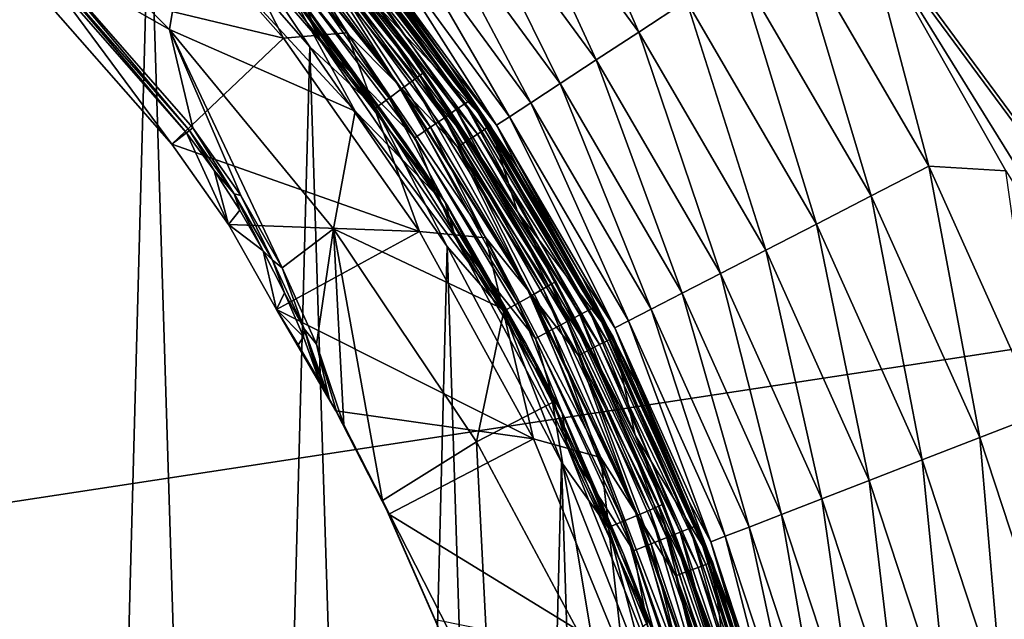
# Model space of a CAD drawing. Header units: metres. Extents: x -106 to 264, y -111 to 81.
# Tile 127 of 549: x 13.12 to 22.39, y 6.89 to 12.53. Entities that reach past the tile are written whole.
import ezdxf

# ---------------------------------------------------------------- set-up
doc = ezdxf.new("R2010")
doc.units = ezdxf.units.M
doc.layers.add('solid_20422013', color=7, linetype='CONTINUOUS')

msp = doc.modelspace()

# ---------------------------------------------------------------- linework, layer by layer
at = {"layer": 'solid_20422013'}
for points in [[(-88.5, -7.5, -19), (-88.5, 19.5, -19), (88.5, 19.5, -19)], [(-36.57795, -7.5, -19), (-88.5, -7.5, -19), (88.5, 19.5, -19)], [(-34.248116, -7.626623, -19), (-36.57795, -7.5, -19), (88.5, 19.5, -19)], [(-31.945723, -8.004942, -19), (-34.248116, -7.626623, -19), (88.5, 19.5, -19)], [(31.945723, -8.004942, -19), (-31.945723, -8.004942, -19), (88.5, 19.5, -19)], [(88.5, -7.5, 19), (88.5, 19.5, 19), (15.644487, 19.5, 19)], [(88.5, -7.5, 19), (15.644487, 19.5, 19), (17.679512, 17.672899, 19)], [(88.5, -7.5, 19), (17.679512, 17.672899, 19), (19.48266, 15.665956, 19)], [(36.57795, -7.5, 19), (19.48266, 15.665956, 19), (21.061747, 13.465932, 19)], [(36.57795, -7.5, 19), (88.5, -7.5, 19), (19.48266, 15.665956, 19)], [(12.651943, 15.538282, 77.599953), (11.764264, -16.21587, 77.613495), (13.567441, -14.74737, 77.584946)], [(12.651943, 15.538282, 77.599953), (13.567441, -14.74737, 77.584946), (14.337729, 13.999803, 77.57151)], [(17.95565, 14.664321, 19.436544), (17.540831, 14.325538, 19.765039), (18.944569, 12.409879, 19.765039)], [(19.392586, 12.703359, 19.436544), (17.95565, 14.664321, 19.436544), (18.944569, 12.409879, 19.765039)], [(17.540831, 14.325538, 19.765039), (17.170967, 14.023472, 20.173351), (18.545105, 12.148207, 20.173351)], [(18.944569, 12.409879, 19.765039), (17.540831, 14.325538, 19.765039), (18.545105, 12.148207, 20.173351)], [(14.528065, 12.432854, 51.675648), (12.803957, 14.152226, 51.741657), (13.354766, 13.102471, 52.383564)], [(14.684806, 13.39229, 50.198536), (12.803957, 14.152226, 51.741657), (14.528065, 12.432854, 51.675648)], [(14.673104, 14.1706, 51.700001), (15.601764, 12.352408, 53.567062), (14.131177, 14.01109, 53.567062)], [(14.673104, 14.1706, 51.700001), (16.19594, 12.403598, 51.700001), (15.601764, 12.352408, 53.567062)], [(15.210015, 13.735832, 51.700001), (16.19594, 12.403598, 51.700001), (14.673104, 14.1706, 51.700001)], [(13.160921, 12.939345, 53.567062), (14.131177, 14.01109, 53.567062), (15.601764, 12.352408, 53.567062)], [(14.337729, 13.999803, 77.57151), (13.567441, -14.74737, 77.584946), (15.176792, -13.085555, 77.55603)], [(14.337729, 13.999803, 77.57151), (15.176792, -13.085555, 77.55603), (15.847187, 12.270314, 77.54303)], [(15.052955, 13.464084, 77.542213), (14.337729, 13.999803, 77.57151), (15.847187, 12.270314, 77.54303)], [(17.170967, 14.023472, 20.173351), (16.855186, 13.765575, 20.651402), (18.204056, 11.924797, 20.651402)], [(18.545105, 12.148207, 20.173351), (17.170967, 14.023472, 20.173351), (18.204056, 11.924797, 20.651402)], [(14.511959, 13.987462, 49.000153), (15.960814, 12.308473, 49.000153), (15.502931, 13.168308, 48.987526)], [(15.808592, 12.655075, 49.099998), (15.960814, 12.308473, 49.000153), (14.511959, 13.987462, 49.000153)], [(15.434966, 13.813192, 77.121567), (15.369377, 13.751978, 77.27005), (16.812174, 11.947669, 77.241043)], [(16.883917, 12.000854, 77.092323), (15.47226, 13.849238, 76.963112), (15.434966, 13.813192, 77.121567)], [(16.883917, 12.000854, 77.092323), (15.434966, 13.813192, 77.121567), (16.812174, 11.947669, 77.241043)], [(15.47226, 13.849238, 76.963112), (16.924715, 12.032174, 76.933731), (16.464499, 12.679466, 76.798775)], [(16.883917, 12.000854, 77.092323), (16.924715, 12.032174, 76.933731), (15.47226, 13.849238, 76.963112)], [(15.210015, 13.735832, 51.700001), (16.666151, 11.928438, 51.700001), (16.19594, 12.403598, 51.700001)], [(15.890402, 13.149747, 51.717224), (16.666151, 11.928438, 51.700001), (15.210015, 13.735832, 51.700001)], [(15.369377, 13.751978, 77.27005), (15.278585, 13.668581, 77.395447), (16.712862, 11.875212, 77.366776)], [(16.812174, 11.947669, 77.241043), (15.369377, 13.751978, 77.27005), (16.712862, 11.875212, 77.366776)], [(16.855186, 13.765575, 20.651402), (16.601282, 13.558212, 21.187397), (17.929831, 11.745163, 21.187397)], [(18.204056, 11.924797, 20.651402), (16.855186, 13.765575, 20.651402), (17.929831, 11.745163, 21.187397)], [(15.278585, 13.668581, 77.395447), (15.169888, 13.569705, 77.487679), (16.593964, 11.789305, 77.459404)], [(16.712862, 11.875212, 77.366776), (15.278585, 13.668581, 77.395447), (16.593964, 11.789305, 77.459404)], [(15.169888, 13.569705, 77.487679), (15.052955, 13.464084, 77.542213), (16.466055, 11.697537, 77.514374)], [(16.593964, 11.789305, 77.459404), (15.169888, 13.569705, 77.487679), (16.466055, 11.697537, 77.514374)], [(15.863476, 13.474558, 48.713097), (17.227339, 11.680426, 48.713097), (15.94101, 13.540417, 48.557827)], [(15.94101, 13.540417, 48.557827), (17.311541, 11.737515, 48.557827), (15.989184, 13.581335, 48.383289)], [(17.227339, 11.680426, 48.713097), (17.311541, 11.737515, 48.557827), (15.94101, 13.540417, 48.557827)], [(15.989184, 13.581335, 48.383289), (17.363855, 11.772986, 48.383289), (16.418461, 13.093286, 48.200001)], [(17.311541, 11.737515, 48.557827), (17.363855, 11.772986, 48.383289), (15.989184, 13.581335, 48.383289)], [(16.601282, 13.558212, 21.187397), (16.415516, 13.406497, 21.768116), (17.729198, 11.613736, 21.768116)], [(17.929831, 11.745163, 21.187397), (16.601282, 13.558212, 21.187397), (17.729198, 11.613736, 21.768116)], [(16.466055, 11.697537, 77.514374), (15.052955, 13.464084, 77.542213), (15.847187, 12.270314, 77.54303)], [(15.760754, 13.387305, 48.840744), (17.115786, 11.604791, 48.840744), (15.863476, 13.474558, 48.713097)], [(17.115786, 11.604791, 48.840744), (17.227339, 11.680426, 48.713097), (15.863476, 13.474558, 48.713097)], [(21.061747, 13.465932, 19), (20.389149, 13.35617, 19.049246), (21.675713, 11.147562, 19.049246)], [(22.398636, 11.103564, 19), (21.061747, 13.465932, 19), (21.675713, 11.147562, 19.049246)], [(34.154991, -7.639208, 19), (21.061747, 13.465932, 19), (22.398636, 11.103564, 19)], [(34.154991, -7.639208, 19), (36.57795, -7.5, 19), (21.061747, 13.465932, 19)], [(16.275053, 11.665079, 49.868969), (14.684806, 13.39229, 50.198536), (14.528065, 12.432854, 51.675648)], [(16.275053, 11.665079, 49.868969), (15.702179, 12.726055, 49.432026), (14.684806, 13.39229, 50.198536)], [(15.638376, 13.283357, 48.933891), (16.982887, 11.514683, 48.933891), (15.760754, 13.387305, 48.840744)], [(16.982887, 11.514683, 48.933891), (17.115786, 11.604791, 48.840744), (15.760754, 13.387305, 48.840744)], [(16.125027, 13.343905, 51.952866), (16.163061, 13.37538, 52.074615), (17.532972, 11.521295, 52.074615)], [(16.163061, 13.37538, 52.074615), (16.175356, 13.385551, 52.204365), (17.546309, 11.530057, 52.204365)], [(17.532972, 11.521295, 52.074615), (16.163061, 13.37538, 52.074615), (17.546309, 11.530057, 52.204365)], [(16.464499, 12.679466, 76.798775), (17.546309, 11.530057, 52.204365), (16.175356, 13.385551, 52.204365)], [(16.415516, 13.406497, 21.768116), (16.302471, 13.314175, 22.379227), (17.607107, 11.533758, 22.379227)], [(17.729198, 11.613736, 21.768116), (16.415516, 13.406497, 21.768116), (17.607107, 11.533758, 22.379227)], [(21.132421, 10.868155, 19.195969), (20.389149, 13.35617, 19.049246), (19.878105, 13.021405, 19.195969)], [(21.132421, 10.868155, 19.195969), (21.675713, 11.147562, 19.049246), (20.389149, 13.35617, 19.049246)], [(15.638376, 13.283357, 48.933891), (15.502931, 13.168308, 48.987526), (16.835796, 11.414953, 48.987526)], [(15.638376, 13.283357, 48.933891), (16.835796, 11.414953, 48.987526), (16.982887, 11.514683, 48.933891)], [(16.063873, 13.293299, 51.848179), (17.425377, 11.450592, 51.848179), (15.983823, 13.227055, 51.767784)], [(16.125027, 13.343905, 51.952866), (17.491714, 11.494184, 51.952866), (16.063873, 13.293299, 51.848179)], [(17.491714, 11.494184, 51.952866), (17.425377, 11.450592, 51.848179), (16.063873, 13.293299, 51.848179)], [(16.125027, 13.343905, 51.952866), (17.532972, 11.521295, 52.074615), (17.491714, 11.494184, 51.952866)], [(16.302471, 13.314175, 22.379227), (16.453302, 13.049476, 23), (17.158302, 12.107546, 23)], [(17.607107, 11.533758, 22.379227), (16.302471, 13.314175, 22.379227), (17.158302, 12.107546, 23)], [(15.960814, 12.308473, 49.000153), (16.835796, 11.414953, 48.987526), (15.502931, 13.168308, 48.987526)], [(15.983823, 13.227055, 51.767784), (17.338541, 11.393531, 51.767784), (15.890402, 13.149747, 51.717224)], [(17.425377, 11.450592, 51.848179), (17.338541, 11.393531, 51.767784), (15.983823, 13.227055, 51.767784)], [(14.714322, 11.482954, 52.470757), (14.748043, 11.50927, 52.38604), (13.354766, 13.102471, 52.383564)], [(14.528065, 12.432854, 51.675648), (13.354766, 13.102471, 52.383564), (14.748043, 11.50927, 52.38604)], [(13.401559, 12.982304, 52.486263), (14.714322, 11.482954, 52.470757), (13.354766, 13.102471, 52.383564)], [(15.426364, 13.103271, 49.338165), (16.752647, 11.358576, 49.338165), (15.832088, 12.625669, 49.239994)], [(15.702179, 12.726055, 49.432026), (16.752647, 11.358576, 49.338165), (15.426364, 13.103271, 49.338165)], [(15.890402, 13.149747, 51.717224), (17.237204, 11.326939, 51.717224), (16.666151, 11.928438, 51.700001)], [(17.338541, 11.393531, 51.767784), (17.237204, 11.326939, 51.717224), (15.890402, 13.149747, 51.717224)], [(17.781208, 11.172673, 48.200001), (16.453302, 13.049476, 23), (16.418461, 13.093286, 48.200001)], [(17.363855, 11.772986, 48.383289), (17.781208, 11.172673, 48.200001), (16.418461, 13.093286, 48.200001)], [(13.293534, 13.050847, 52.5938), (13.160921, 12.939345, 53.567062), (14.55071, 11.355763, 53.567062)], [(14.686275, 11.461065, 52.5938), (13.293534, 13.050847, 52.5938), (14.55071, 11.355763, 53.567062)], [(13.401559, 12.982304, 52.486263), (13.293534, 13.050847, 52.5938), (14.686275, 11.461065, 52.5938)], [(13.401559, 12.982304, 52.486263), (14.686275, 11.461065, 52.5938), (14.714322, 11.482954, 52.470757)], [(17.781208, 11.172673, 48.200001), (17.158302, 12.107546, 23), (16.453302, 13.049476, 23)], [(19.878105, 13.021405, 19.195969), (19.392586, 12.703359, 19.436544), (20.616266, 10.602702, 19.436544)], [(21.132421, 10.868155, 19.195969), (19.878105, 13.021405, 19.195969), (20.616266, 10.602702, 19.436544)], [(14.55071, 11.355763, 53.567062), (13.160921, 12.939345, 53.567062), (15.601764, 12.352408, 53.567062)], [(15.702179, 12.726055, 49.432026), (17.021828, 10.897516, 49.432762), (16.752647, 11.358576, 49.338165)], [(16.275053, 11.665079, 49.868969), (17.021828, 10.897516, 49.432762), (15.702179, 12.726055, 49.432026)], [(19.392586, 12.703359, 19.436544), (18.944569, 12.409879, 19.765039), (20.139978, 10.357753, 19.765039)], [(20.616266, 10.602702, 19.436544), (19.392586, 12.703359, 19.436544), (20.139978, 10.357753, 19.765039)], [(15.808592, 12.655075, 49.099998), (17.123598, 10.809481, 49.099998), (15.960814, 12.308473, 49.000153)], [(15.832088, 12.625669, 49.239994), (17.123598, 10.809481, 49.099998), (15.808592, 12.655075, 49.099998)], [(15.832088, 12.625669, 49.239994), (17.146166, 10.773649, 49.239994), (17.123598, 10.809481, 49.099998)], [(16.752647, 11.358576, 49.338165), (17.146166, 10.773649, 49.239994), (15.832088, 12.625669, 49.239994)], [(16.464499, 12.679466, 76.798775), (17.803524, 10.718798, 76.772499), (17.546309, 11.530057, 52.204365)], [(16.924715, 12.032174, 76.933731), (17.803524, 10.718798, 76.772499), (16.464499, 12.679466, 76.798775)], [(14.528065, 12.432854, 51.675648), (14.748043, 11.50927, 52.38604), (15.197951, 10.872278, 52.420414)], [(14.528065, 12.432854, 51.675648), (15.197951, 10.872278, 52.420414), (15.587331, 10.193286, 52.521374)], [(16.072449, 10.559676, 51.477577), (14.528065, 12.432854, 51.675648), (15.587331, 10.193286, 52.521374)], [(16.275053, 11.665079, 49.868969), (14.528065, 12.432854, 51.675648), (16.072449, 10.559676, 51.477577)], [(14.55071, 11.355763, 53.567062), (15.601764, 12.352408, 53.567062), (16.88118, 10.5345, 53.567062)], [(16.19594, 12.403598, 51.700001), (16.88118, 10.5345, 53.567062), (15.601764, 12.352408, 53.567062)], [(16.19594, 12.403598, 51.700001), (17.504511, 10.47368, 51.700001), (16.88118, 10.5345, 53.567062)], [(16.666151, 11.928438, 51.700001), (17.504511, 10.47368, 51.700001), (16.19594, 12.403598, 51.700001)], [(18.944569, 12.409879, 19.765039), (18.545105, 12.148207, 20.173351), (19.715309, 10.139351, 20.173351)], [(20.139978, 10.357753, 19.765039), (18.944569, 12.409879, 19.765039), (19.715309, 10.139351, 20.173351)], [(15.847187, 12.270314, 77.54303), (15.176792, -13.085555, 77.55603), (16.590656, -11.245829, 77.527954)], [(15.847187, 12.270314, 77.54303), (16.590656, -11.245829, 77.527954), (17.139881, 10.391211, 77.516373)], [(16.466055, 11.697537, 77.514374), (15.847187, 12.270314, 77.54303), (17.139881, 10.391211, 77.516373)], [(15.960814, 12.308473, 49.000153), (17.219912, 10.474765, 49.000153), (16.835796, 11.414953, 48.987526)], [(17.123598, 10.809481, 49.099998), (17.219912, 10.474765, 49.000153), (15.960814, 12.308473, 49.000153)], [(18.545105, 12.148207, 20.173351), (18.204056, 11.924797, 20.651402), (19.352739, 9.952885, 20.651402)], [(19.715309, 10.139351, 20.173351), (18.545105, 12.148207, 20.173351), (19.352739, 9.952885, 20.651402)], [(17.607107, 11.533758, 22.379227), (17.158302, 12.107546, 23), (17.809443, 11.127611, 23)], [(17.781208, 11.172673, 48.200001), (17.809443, 11.127611, 23), (17.158302, 12.107546, 23)], [(16.883917, 12.000854, 77.092323), (16.812174, 11.947669, 77.241043), (18.044022, 9.99329, 77.214226)], [(18.121023, 10.037779, 77.065277), (16.924715, 12.032174, 76.933731), (16.883917, 12.000854, 77.092323)], [(18.121023, 10.037779, 77.065277), (16.883917, 12.000854, 77.092323), (18.044022, 9.99329, 77.214226)], [(16.924715, 12.032174, 76.933731), (18.164812, 10.063977, 76.906563), (17.803524, 10.718798, 76.772499)], [(18.121023, 10.037779, 77.065277), (18.164812, 10.063977, 76.906563), (16.924715, 12.032174, 76.933731)], [(16.712862, 11.875212, 77.366776), (16.593964, 11.789305, 77.459404), (17.809828, 9.860826, 77.433258)], [(16.666151, 11.928438, 51.700001), (17.899616, 9.981382, 51.700001), (17.504511, 10.47368, 51.700001)], [(17.237204, 11.326939, 51.717224), (17.899616, 9.981382, 51.700001), (16.666151, 11.928438, 51.700001)], [(16.812174, 11.947669, 77.241043), (16.712862, 11.875212, 77.366776), (17.937435, 9.932683, 77.340263)], [(17.937435, 9.932683, 77.340263), (16.712862, 11.875212, 77.366776), (17.809828, 9.860826, 77.433258)], [(18.044022, 9.99329, 77.214226), (16.812174, 11.947669, 77.241043), (17.937435, 9.932683, 77.340263)], [(18.204056, 11.924797, 20.651402), (17.929831, 11.745163, 21.187397), (19.061211, 9.802955, 21.187397)], [(19.352739, 9.952885, 20.651402), (18.204056, 11.924797, 20.651402), (19.061211, 9.802955, 21.187397)], [(16.593964, 11.789305, 77.459404), (16.466055, 11.697537, 77.514374), (17.67255, 9.784066, 77.488625)], [(17.809828, 9.860826, 77.433258), (16.593964, 11.789305, 77.459404), (17.67255, 9.784066, 77.488625)], [(17.311541, 11.737515, 48.557827), (18.479109, 9.797003, 48.557827), (17.363855, 11.772986, 48.383289)], [(17.363855, 11.772986, 48.383289), (18.534952, 9.82661, 48.383289), (17.781208, 11.172673, 48.200001)], [(18.479109, 9.797003, 48.557827), (18.534952, 9.82661, 48.383289), (17.363855, 11.772986, 48.383289)], [(17.67255, 9.784066, 77.488625), (16.466055, 11.697537, 77.514374), (17.139881, 10.391211, 77.516373)], [(17.115786, 11.604791, 48.840744), (18.270151, 9.686221, 48.840744), (17.227339, 11.680426, 48.713097)], [(17.227339, 11.680426, 48.713097), (18.389229, 9.749352, 48.713097), (17.311541, 11.737515, 48.557827)], [(18.270151, 9.686221, 48.840744), (18.389229, 9.749352, 48.713097), (17.227339, 11.680426, 48.713097)], [(18.389229, 9.749352, 48.713097), (18.479109, 9.797003, 48.557827), (17.311541, 11.737515, 48.557827)], [(17.929831, 11.745163, 21.187397), (17.729198, 11.613736, 21.768116), (18.847918, 9.693261, 21.768116)], [(19.061211, 9.802955, 21.187397), (17.929831, 11.745163, 21.187397), (18.847918, 9.693261, 21.768116)], [(16.275053, 11.665079, 49.868969), (16.072449, 10.559676, 51.477577), (17.6763, 9.801093, 49.431904)], [(16.275053, 11.665079, 49.868969), (17.6763, 9.801093, 49.431904), (17.021828, 10.897516, 49.432762)], [(16.982887, 11.514683, 48.933891), (18.128288, 9.611011, 48.933891), (17.115786, 11.604791, 48.840744)], [(18.128288, 9.611011, 48.933891), (18.270151, 9.686221, 48.840744), (17.115786, 11.604791, 48.840744)], [(17.729198, 11.613736, 21.768116), (17.607107, 11.533758, 22.379227), (18.718122, 9.62651, 22.379227)], [(18.847918, 9.693261, 21.768116), (17.729198, 11.613736, 21.768116), (18.718122, 9.62651, 22.379227)], [(15.135157, 10.889658, 52.502304), (14.748043, 11.50927, 52.38604), (14.714322, 11.482954, 52.470757)], [(15.135157, 10.889658, 52.502304), (15.197951, 10.872278, 52.420414), (14.748043, 11.50927, 52.38604)], [(16.982887, 11.514683, 48.933891), (16.835796, 11.414953, 48.987526), (17.971277, 9.527768, 48.987526)], [(16.982887, 11.514683, 48.933891), (17.971277, 9.527768, 48.987526), (18.128288, 9.611011, 48.933891)], [(17.491714, 11.494184, 51.952866), (18.647207, 9.505682, 51.952866), (17.425377, 11.450592, 51.848179)], [(17.491714, 11.494184, 51.952866), (17.532972, 11.521295, 52.074615), (18.691191, 9.528103, 52.074615)], [(17.491714, 11.494184, 51.952866), (18.691191, 9.528103, 52.074615), (18.647207, 9.505682, 51.952866)], [(17.532972, 11.521295, 52.074615), (17.546309, 11.530057, 52.204365), (18.705408, 9.535349, 52.204365)], [(18.691191, 9.528103, 52.074615), (17.532972, 11.521295, 52.074615), (18.705408, 9.535349, 52.204365)], [(17.803524, 10.718798, 76.772499), (18.705408, 9.535349, 52.204365), (17.546309, 11.530057, 52.204365)], [(17.607107, 11.533758, 22.379227), (17.809443, 11.127611, 23), (18.404682, 10.112748, 23)], [(18.718122, 9.62651, 22.379227), (17.607107, 11.533758, 22.379227), (18.404682, 10.112748, 23)], [(14.686275, 11.461065, 52.5938), (14.55071, 11.355763, 53.567062), (15.083298, 10.598898, 53.567062)], [(14.947466, 11.106223, 52.605728), (14.714322, 11.482954, 52.470757), (14.686275, 11.461065, 52.5938)], [(14.947466, 11.106223, 52.605728), (14.686275, 11.461065, 52.5938), (15.083298, 10.598898, 53.567062)], [(14.947466, 11.106223, 52.605728), (15.135157, 10.889658, 52.502304), (14.714322, 11.482954, 52.470757)], [(17.219912, 10.474765, 49.000153), (17.971277, 9.527768, 48.987526), (16.835796, 11.414953, 48.987526)], [(17.425377, 11.450592, 51.848179), (18.576488, 9.469632, 51.848179), (17.338541, 11.393531, 51.767784)], [(18.647207, 9.505682, 51.952866), (18.576488, 9.469632, 51.848179), (17.425377, 11.450592, 51.848179)], [(15.083298, 10.598898, 53.567062), (14.55071, 11.355763, 53.567062), (16.88118, 10.5345, 53.567062)], [(16.752647, 11.358576, 49.338165), (17.882521, 9.480712, 49.338165), (17.146166, 10.773649, 49.239994)], [(17.6763, 9.801093, 49.431904), (17.882521, 9.480712, 49.338165), (16.752647, 11.358576, 49.338165)], [(17.021828, 10.897516, 49.432762), (17.6763, 9.801093, 49.431904), (16.752647, 11.358576, 49.338165)], [(17.338541, 11.393531, 51.767784), (18.483917, 9.422442, 51.767784), (17.237204, 11.326939, 51.717224)], [(17.237204, 11.326939, 51.717224), (18.375883, 9.367371, 51.717224), (17.899616, 9.981382, 51.700001)], [(18.483917, 9.422442, 51.767784), (18.375883, 9.367371, 51.717224), (17.237204, 11.326939, 51.717224)], [(18.576488, 9.469632, 51.848179), (18.483917, 9.422442, 51.767784), (17.338541, 11.393531, 51.767784)], [(18.920345, 9.111559, 48.200001), (17.809443, 11.127611, 23), (17.781208, 11.172673, 48.200001)], [(18.534952, 9.82661, 48.383289), (18.920345, 9.111559, 48.200001), (17.781208, 11.172673, 48.200001)], [(18.920345, 9.111559, 48.200001), (18.404682, 10.112748, 23), (17.809443, 11.127611, 23)], [(22.154352, 8.595391, 19.195969), (21.675713, 11.147562, 19.049246), (21.132421, 10.868155, 19.195969)], [(22.398636, 11.103564, 19), (21.675713, 11.147562, 19.049246), (22.723915, 8.816368, 19.049246)], [(22.154352, 8.595391, 19.195969), (22.723915, 8.816368, 19.049246), (21.675713, 11.147562, 19.049246)], [(14.947466, 11.106223, 52.605728), (15.083298, 10.598898, 53.567062), (15.189348, 10.736047, 52.641388)], [(14.947466, 11.106223, 52.605728), (15.189348, 10.736047, 52.641388), (15.135157, 10.889658, 52.502304)], [(15.135157, 10.889658, 52.502304), (15.497139, 10.265207, 52.59594), (15.197951, 10.872278, 52.420414)], [(15.410143, 10.352642, 52.70097), (15.497139, 10.265207, 52.59594), (15.135157, 10.889658, 52.502304)], [(15.189348, 10.736047, 52.641388), (15.410143, 10.352642, 52.70097), (15.135157, 10.889658, 52.502304)], [(15.497139, 10.265207, 52.59594), (15.587331, 10.193286, 52.521374), (15.197951, 10.872278, 52.420414)], [(21.132421, 10.868155, 19.195969), (20.616266, 10.602702, 19.436544), (21.613235, 8.385449, 19.436544)], [(22.154352, 8.595391, 19.195969), (21.132421, 10.868155, 19.195969), (21.613235, 8.385449, 19.436544)], [(17.123598, 10.809481, 49.099998), (18.224155, 8.828513, 49.099998), (17.219912, 10.474765, 49.000153)], [(17.146166, 10.773649, 49.239994), (18.224155, 8.828513, 49.099998), (17.123598, 10.809481, 49.099998)], [(17.146166, 10.773649, 49.239994), (18.244619, 8.786146, 49.239994), (18.224155, 8.828513, 49.099998)], [(17.882521, 9.480712, 49.338165), (18.244619, 8.786146, 49.239994), (17.146166, 10.773649, 49.239994)], [(15.189348, 10.736047, 52.641388), (15.083298, 10.598898, 53.567062), (15.410143, 10.352642, 52.70097)], [(17.803524, 10.718798, 76.772499), (18.910212, 8.618043, 76.748543), (18.705408, 9.535349, 52.204365)], [(18.164812, 10.063977, 76.906563), (18.910212, 8.618043, 76.748543), (17.803524, 10.718798, 76.772499)], [(15.083298, 10.598898, 53.567062), (16.88118, 10.5345, 53.567062), (15.533513, 9.800949, 53.567062)], [(15.410143, 10.352642, 52.70097), (15.083298, 10.598898, 53.567062), (15.533513, 9.800949, 53.567062)], [(20.616266, 10.602702, 19.436544), (20.139978, 10.357753, 19.765039), (21.113914, 8.191725, 19.765039)], [(21.613235, 8.385449, 19.436544), (20.616266, 10.602702, 19.436544), (21.113914, 8.191725, 19.765039)], [(16.88118, 10.5345, 53.567062), (17.95293, 8.584227, 53.567062), (15.533513, 9.800949, 53.567062)], [(16.072449, 10.559676, 51.477577), (15.587331, 10.193286, 52.521374), (15.911992, 9.473808, 52.690399)], [(16.072449, 10.559676, 51.477577), (15.911992, 9.473808, 52.690399), (16.167181, 8.716109, 52.927349)], [(17.418005, 8.555868, 51.149887), (17.6763, 9.801093, 49.431904), (16.072449, 10.559676, 51.477577)], [(16.072449, 10.559676, 51.477577), (16.167181, 8.716109, 52.927349), (16.532173, 8.002224, 52.927349)], [(17.418005, 8.555868, 51.149887), (16.072449, 10.559676, 51.477577), (16.532173, 8.002224, 52.927349)], [(17.504511, 10.47368, 51.700001), (17.95293, 8.584227, 53.567062), (16.88118, 10.5345, 53.567062)], [(17.219912, 10.474765, 49.000153), (18.272881, 8.505759, 49.000153), (17.971277, 9.527768, 48.987526)], [(18.224155, 8.828513, 49.099998), (18.272881, 8.505759, 49.000153), (17.219912, 10.474765, 49.000153)], [(17.504511, 10.47368, 51.700001), (18.58629, 8.408753, 51.700001), (17.95293, 8.584227, 53.567062)], [(17.899616, 9.981382, 51.700001), (18.58629, 8.408753, 51.700001), (17.504511, 10.47368, 51.700001)], [(17.139881, 10.391211, 77.516373), (16.590656, -11.245829, 77.527954), (17.766171, -9.285732, 77.502701)], [(17.139881, 10.391211, 77.516373), (17.766171, -9.285732, 77.502701), (18.218075, 8.363925, 77.492538)], [(17.67255, 9.784066, 77.488625), (17.139881, 10.391211, 77.516373), (18.218075, 8.363925, 77.492538)], [(15.410143, 10.352642, 52.70097), (15.533513, 9.800949, 53.567062), (15.609796, 9.955531, 52.784332)], [(15.410143, 10.352642, 52.70097), (15.609796, 9.955531, 52.784332), (15.497139, 10.265207, 52.59594)], [(20.139978, 10.357753, 19.765039), (19.715309, 10.139351, 20.173351), (20.668711, 8.018995, 20.173351)], [(21.113914, 8.191725, 19.765039), (20.139978, 10.357753, 19.765039), (20.668711, 8.018995, 20.173351)], [(15.497139, 10.265207, 52.59594), (15.796513, 9.619698, 52.747532), (15.587331, 10.193286, 52.521374)], [(15.609796, 9.955531, 52.784332), (15.796513, 9.619698, 52.747532), (15.497139, 10.265207, 52.59594)], [(15.796513, 9.619698, 52.747532), (15.911992, 9.473808, 52.690399), (15.587331, 10.193286, 52.521374)], [(18.718122, 9.62651, 22.379227), (18.404682, 10.112748, 23), (18.94215, 9.066143, 23)], [(18.920345, 9.111559, 48.200001), (18.94215, 9.066143, 23), (18.404682, 10.112748, 23)], [(19.715309, 10.139351, 20.173351), (19.352739, 9.952885, 20.651402), (20.288607, 7.871523, 20.651402)], [(20.668711, 8.018995, 20.173351), (19.715309, 10.139351, 20.173351), (20.288607, 7.871523, 20.651402)], [(18.121023, 10.037779, 77.065277), (18.044022, 9.99329, 77.214226), (19.049423, 7.913348, 77.190926)], [(19.130714, 7.948578, 77.041794), (18.164812, 10.063977, 76.906563), (18.121023, 10.037779, 77.065277)], [(19.130714, 7.948578, 77.041794), (18.121023, 10.037779, 77.065277), (19.049423, 7.913348, 77.190926)], [(18.164812, 10.063977, 76.906563), (19.176945, 7.969326, 76.882965), (18.910212, 8.618043, 76.748543)], [(19.130714, 7.948578, 77.041794), (19.176945, 7.969326, 76.882965), (18.164812, 10.063977, 76.906563)], [(15.609796, 9.955531, 52.784332), (15.533513, 9.800949, 53.567062), (15.78786, 9.544141, 52.891598)], [(15.609796, 9.955531, 52.784332), (15.78786, 9.544141, 52.891598), (15.796513, 9.619698, 52.747532)], [(17.937435, 9.932683, 77.340263), (17.809828, 9.860826, 77.433258), (18.802183, 7.808449, 77.410553)], [(17.899616, 9.981382, 51.700001), (18.913292, 7.894751, 51.700001), (18.58629, 8.408753, 51.700001)], [(18.375883, 9.367371, 51.717224), (18.913292, 7.894751, 51.700001), (17.899616, 9.981382, 51.700001)], [(18.044022, 9.99329, 77.214226), (17.937435, 9.932683, 77.340263), (18.936899, 7.865353, 77.31723)], [(18.936899, 7.865353, 77.31723), (17.937435, 9.932683, 77.340263), (18.802183, 7.808449, 77.410553)], [(19.049423, 7.913348, 77.190926), (18.044022, 9.99329, 77.214226), (18.936899, 7.865353, 77.31723)], [(19.352739, 9.952885, 20.651402), (19.061211, 9.802955, 21.187397), (19.982979, 7.752947, 21.187397)], [(20.288607, 7.871523, 20.651402), (19.352739, 9.952885, 20.651402), (19.982979, 7.752947, 21.187397)], [(17.809828, 9.860826, 77.433258), (17.67255, 9.784066, 77.488625), (18.657259, 7.747664, 77.466263)], [(18.802183, 7.808449, 77.410553), (17.809828, 9.860826, 77.433258), (18.657259, 7.747664, 77.466263)], [(18.479109, 9.797003, 48.557827), (19.430025, 7.74163, 48.557827), (18.534952, 9.82661, 48.383289)], [(18.534952, 9.82661, 48.383289), (19.488743, 7.765025, 48.383289), (18.920345, 9.111559, 48.200001)], [(19.430025, 7.74163, 48.557827), (19.488743, 7.765025, 48.383289), (18.534952, 9.82661, 48.383289)], [(15.73953, 9.466548, 53.322601), (15.533513, 9.800949, 53.567062), (16.093281, 8.847351, 53.567062)], [(17.95293, 8.584227, 53.567062), (16.093281, 8.847351, 53.567062), (15.533513, 9.800949, 53.567062)], [(15.78786, 9.544141, 52.891598), (15.533513, 9.800949, 53.567062), (15.73953, 9.466548, 53.322601)], [(17.418005, 8.555868, 51.149887), (18.133766, 8.926542, 49.431686), (17.6763, 9.801093, 49.431904)], [(18.657259, 7.747664, 77.466263), (17.67255, 9.784066, 77.488625), (18.218075, 8.363925, 77.492538)], [(17.6763, 9.801093, 49.431904), (18.133766, 8.926542, 49.431686), (17.882521, 9.480712, 49.338165)], [(18.270151, 9.686221, 48.840744), (19.210316, 7.654089, 48.840744), (18.389229, 9.749352, 48.713097)], [(18.389229, 9.749352, 48.713097), (19.33552, 7.703975, 48.713097), (18.479109, 9.797003, 48.557827)], [(19.210316, 7.654089, 48.840744), (19.33552, 7.703975, 48.713097), (18.389229, 9.749352, 48.713097)], [(19.33552, 7.703975, 48.713097), (19.430025, 7.74163, 48.557827), (18.479109, 9.797003, 48.557827)], [(19.061211, 9.802955, 21.187397), (18.847918, 9.693261, 21.768116), (19.759373, 7.666193, 21.768116)], [(19.982979, 7.752947, 21.187397), (19.061211, 9.802955, 21.187397), (19.759373, 7.666193, 21.768116)], [(18.128288, 9.611011, 48.933891), (19.061153, 7.594657, 48.933891), (18.270151, 9.686221, 48.840744)], [(19.061153, 7.594657, 48.933891), (19.210316, 7.654089, 48.840744), (18.270151, 9.686221, 48.840744)], [(18.847918, 9.693261, 21.768116), (18.718122, 9.62651, 22.379227), (19.623301, 7.6134, 22.379227)], [(19.759373, 7.666193, 21.768116), (18.847918, 9.693261, 21.768116), (19.623301, 7.6134, 22.379227)], [(15.78786, 9.544141, 52.891598), (15.94238, 9.120791, 53.023083), (15.796513, 9.619698, 52.747532)], [(15.796513, 9.619698, 52.747532), (15.94238, 9.120791, 53.023083), (15.985312, 9.045337, 52.976673)], [(15.796513, 9.619698, 52.747532), (15.985312, 9.045337, 52.976673), (16.031322, 8.963539, 52.951084)], [(15.796513, 9.619698, 52.747532), (16.031322, 8.963539, 52.951084), (15.911992, 9.473808, 52.690399)], [(18.128288, 9.611011, 48.933891), (17.971277, 9.527768, 48.987526), (18.896063, 7.528879, 48.987526)], [(18.128288, 9.611011, 48.933891), (18.896063, 7.528879, 48.987526), (19.061153, 7.594657, 48.933891)], [(18.718122, 9.62651, 22.379227), (18.94215, 9.066143, 23), (19.42016, 7.991079, 23)], [(19.623301, 7.6134, 22.379227), (18.718122, 9.62651, 22.379227), (19.42016, 7.991079, 23)], [(15.78786, 9.544141, 52.891598), (15.73953, 9.466548, 53.322601), (15.94238, 9.120791, 53.023083)], [(15.94238, 9.120791, 53.023083), (15.73953, 9.466548, 53.322601), (16.093281, 8.847351, 53.567062)], [(15.911992, 9.473808, 52.690399), (16.031322, 8.963539, 52.951084), (16.09938, 8.840718, 52.932453)], [(15.911992, 9.473808, 52.690399), (16.09938, 8.840718, 52.932453), (16.167181, 8.716109, 52.927349)], [(17.882521, 9.480712, 49.338165), (18.802738, 7.491695, 49.338165), (18.244619, 8.786146, 49.239994)], [(18.133766, 8.926542, 49.431686), (18.802738, 7.491695, 49.338165), (17.882521, 9.480712, 49.338165)], [(18.272881, 8.505759, 49.000153), (18.896063, 7.528879, 48.987526), (17.971277, 9.527768, 48.987526)], [(18.576488, 9.469632, 51.848179), (19.503307, 7.374336, 51.848179), (18.483917, 9.422442, 51.767784)], [(18.647207, 9.505682, 51.952866), (19.577555, 7.40241, 51.952866), (18.576488, 9.469632, 51.848179)], [(19.577555, 7.40241, 51.952866), (19.503307, 7.374336, 51.848179), (18.576488, 9.469632, 51.848179)], [(18.647207, 9.505682, 51.952866), (18.691191, 9.528103, 52.074615), (19.623732, 7.419869, 52.074615)], [(18.647207, 9.505682, 51.952866), (19.623732, 7.419869, 52.074615), (19.577555, 7.40241, 51.952866)], [(18.691191, 9.528103, 52.074615), (18.705408, 9.535349, 52.204365), (19.638659, 7.425512, 52.204365)], [(19.623732, 7.419869, 52.074615), (18.691191, 9.528103, 52.074615), (19.638659, 7.425512, 52.204365)], [(18.910212, 8.618043, 76.748543), (19.638659, 7.425512, 52.204365), (18.705408, 9.535349, 52.204365)], [(18.483917, 9.422442, 51.767784), (19.406116, 7.337588, 51.767784), (18.375883, 9.367371, 51.717224)], [(18.375883, 9.367371, 51.717224), (19.292694, 7.294702, 51.717224), (18.913292, 7.894751, 51.700001)], [(19.406116, 7.337588, 51.767784), (19.292694, 7.294702, 51.717224), (18.375883, 9.367371, 51.717224)], [(19.503307, 7.374336, 51.848179), (19.406116, 7.337588, 51.767784), (18.483917, 9.422442, 51.767784)], [(15.985312, 9.045337, 52.976673), (15.94238, 9.120791, 53.023083), (16.093281, 8.847351, 53.567062)], [(19.82155, 6.93586, 48.200001), (18.94215, 9.066143, 23), (18.920345, 9.111559, 48.200001)], [(19.488743, 7.765025, 48.383289), (19.82155, 6.93586, 48.200001), (18.920345, 9.111559, 48.200001)], [(16.031322, 8.963539, 52.951084), (15.985312, 9.045337, 52.976673), (16.093281, 8.847351, 53.567062)], [(19.82155, 6.93586, 48.200001), (19.42016, 7.991079, 23), (18.94215, 9.066143, 23)], [(16.09938, 8.840718, 52.932453), (16.031322, 8.963539, 52.951084), (16.093281, 8.847351, 53.567062)], [(18.548086, 6.446218, 50.696636), (18.133766, 8.926542, 49.431686), (17.418005, 8.555868, 51.149887)], [(18.133766, 8.926542, 49.431686), (19.016546, 6.845978, 49.432884), (18.802738, 7.491695, 49.338165)], [(18.548086, 6.446218, 50.696636), (19.016546, 6.845978, 49.432884), (18.133766, 8.926542, 49.431686)], [(16.09938, 8.840718, 52.932453), (16.093281, 8.847351, 53.567062), (16.591784, 7.873723, 53.567062)], [(17.95293, 8.584227, 53.567062), (16.591784, 7.873723, 53.567062), (16.093281, 8.847351, 53.567062)], [(16.167181, 8.716109, 52.927349), (16.09938, 8.840718, 52.932453), (16.591784, 7.873723, 53.567062)], [(18.224155, 8.828513, 49.099998), (19.096481, 6.73698, 49.099998), (18.272881, 8.505759, 49.000153)], [(18.244619, 8.786146, 49.239994), (19.096481, 6.73698, 49.099998), (18.224155, 8.828513, 49.099998)], [(22.932657, 6.228106, 19.195969), (22.723915, 8.816368, 19.049246), (22.154352, 8.595391, 19.195969)], [(16.532173, 8.002224, 52.927349), (16.167181, 8.716109, 52.927349), (16.591784, 7.873723, 53.567062)], [(18.244619, 8.786146, 49.239994), (19.113638, 6.688151, 49.239994), (19.096481, 6.73698, 49.099998)], [(18.802738, 7.491695, 49.338165), (19.113638, 6.688151, 49.239994), (18.244619, 8.786146, 49.239994)], [(17.418005, 8.555868, 51.149887), (16.532173, 8.002224, 52.927349), (17.545254, 6.018558, 52.642639)], [(17.95293, 8.584227, 53.567062), (18.798866, 6.523177, 53.567062), (16.591784, 7.873723, 53.567062)], [(18.548086, 6.446218, 50.696636), (17.418005, 8.555868, 51.149887), (17.545254, 6.018558, 52.642639)], [(18.58629, 8.408753, 51.700001), (18.798866, 6.523177, 53.567062), (17.95293, 8.584227, 53.567062)], [(18.910212, 8.618043, 76.748543), (19.769936, 6.404943, 76.72953), (19.638659, 7.425512, 52.204365)], [(19.176945, 7.969326, 76.882965), (19.769936, 6.404943, 76.72953), (18.910212, 8.618043, 76.748543)], [(22.154352, 8.595391, 19.195969), (21.613235, 8.385449, 19.436544), (22.37253, 6.075985, 19.436544)], [(22.932657, 6.228106, 19.195969), (22.154352, 8.595391, 19.195969), (22.37253, 6.075985, 19.436544)], [(18.272881, 8.505759, 49.000153), (19.101822, 6.43168, 49.000153), (18.896063, 7.528879, 48.987526)], [(19.096481, 6.73698, 49.099998), (19.101822, 6.43168, 49.000153), (18.272881, 8.505759, 49.000153)], [(18.218075, 8.363925, 77.492538), (17.766171, -9.285732, 77.502701), (18.709013, -7.20348, 77.481201)], [(18.218075, 8.363925, 77.492538), (18.709013, -7.20348, 77.481201), (19.050915, 6.242454, 77.473129)], [(18.657259, 7.747664, 77.466263), (18.218075, 8.363925, 77.492538), (19.050915, 6.242454, 77.473129)], [(18.58629, 8.408753, 51.700001), (19.422937, 6.233377, 51.700001), (18.798866, 6.523177, 53.567062)], [(18.913292, 7.894751, 51.700001), (19.422937, 6.233377, 51.700001), (18.58629, 8.408753, 51.700001)], [(21.613235, 8.385449, 19.436544), (21.113914, 8.191725, 19.765039), (21.855667, 5.935615, 19.765039)], [(22.37253, 6.075985, 19.436544), (21.613235, 8.385449, 19.436544), (21.855667, 5.935615, 19.765039)], [(21.113914, 8.191725, 19.765039), (20.668711, 8.018995, 20.173351), (21.394823, 5.810458, 20.173351)], [(21.855667, 5.935615, 19.765039), (21.113914, 8.191725, 19.765039), (21.394823, 5.810458, 20.173351)], [(16.532173, 8.002224, 52.927349), (16.591784, 7.873723, 53.567062), (17.029018, 6.880064, 53.567062)], [(17.077192, 6.761493, 52.927349), (16.532173, 8.002224, 52.927349), (17.029018, 6.880064, 53.567062)], [(17.545254, 6.018558, 52.642639), (16.532173, 8.002224, 52.927349), (17.077192, 6.761493, 52.927349)], [(19.623301, 7.6134, 22.379227), (19.42016, 7.991079, 23), (19.837214, 6.890933, 23)], [(19.82155, 6.93586, 48.200001), (19.837214, 6.890933, 23), (19.42016, 7.991079, 23)], [(20.668711, 8.018995, 20.173351), (20.288607, 7.871523, 20.651402), (21.001366, 5.703601, 20.651402)], [(21.394823, 5.810458, 20.173351), (20.668711, 8.018995, 20.173351), (21.001366, 5.703601, 20.651402)], [(18.913292, 7.894751, 51.700001), (19.679329, 5.723222, 51.700001), (19.422937, 6.233377, 51.700001)], [(19.292694, 7.294702, 51.717224), (19.679329, 5.723222, 51.700001), (18.913292, 7.894751, 51.700001)], [(19.049423, 7.913348, 77.190926), (18.936899, 7.865353, 77.31723), (19.69866, 5.699165, 77.298843)], [(19.130714, 7.948578, 77.041794), (19.049423, 7.913348, 77.190926), (19.81571, 5.733943, 77.172325)], [(19.81571, 5.733943, 77.172325), (19.049423, 7.913348, 77.190926), (19.69866, 5.699165, 77.298843)], [(19.900272, 5.759472, 77.023041), (19.176945, 7.969326, 76.882965), (19.130714, 7.948578, 77.041794)], [(19.900272, 5.759472, 77.023041), (19.130714, 7.948578, 77.041794), (19.81571, 5.733943, 77.172325)], [(19.176945, 7.969326, 76.882965), (19.948364, 5.774507, 76.86412), (19.769936, 6.404943, 76.72953)], [(19.900272, 5.759472, 77.023041), (19.948364, 5.774507, 76.86412), (19.176945, 7.969326, 76.882965)], [(18.798866, 6.523177, 53.567062), (17.029018, 6.880064, 53.567062), (16.591784, 7.873723, 53.567062)], [(18.802183, 7.808449, 77.410553), (18.657259, 7.747664, 77.466263), (19.407774, 5.613886, 77.448402)], [(18.936899, 7.865353, 77.31723), (18.802183, 7.808449, 77.410553), (19.558527, 5.657932, 77.392418)], [(19.558527, 5.657932, 77.392418), (18.802183, 7.808449, 77.410553), (19.407774, 5.613886, 77.448402)], [(19.69866, 5.699165, 77.298843), (18.936899, 7.865353, 77.31723), (19.558527, 5.657932, 77.392418)], [(20.288607, 7.871523, 20.651402), (19.982979, 7.752947, 21.187397), (20.685001, 5.617682, 21.187397)], [(21.001366, 5.703601, 20.651402), (20.288607, 7.871523, 20.651402), (20.685001, 5.617682, 21.187397)], [(19.407774, 5.613886, 77.448402), (18.657259, 7.747664, 77.466263), (19.050915, 6.242454, 77.473129)], [(19.210316, 7.654089, 48.840744), (19.925257, 5.53222, 48.840744), (19.33552, 7.703975, 48.713097)], [(19.33552, 7.703975, 48.713097), (20.05512, 5.568277, 48.713097), (19.430025, 7.74163, 48.557827)], [(19.925257, 5.53222, 48.840744), (20.05512, 5.568277, 48.713097), (19.33552, 7.703975, 48.713097)], [(19.430025, 7.74163, 48.557827), (20.153143, 5.595492, 48.557827), (19.488743, 7.765025, 48.383289)], [(20.05512, 5.568277, 48.713097), (20.153143, 5.595492, 48.557827), (19.430025, 7.74163, 48.557827)], [(19.488743, 7.765025, 48.383289), (20.214045, 5.612402, 48.383289), (19.82155, 6.93586, 48.200001)], [(20.153143, 5.595492, 48.557827), (20.214045, 5.612402, 48.383289), (19.488743, 7.765025, 48.383289)], [(19.982979, 7.752947, 21.187397), (19.759373, 7.666193, 21.768116), (20.453539, 5.554821, 21.768116)], [(20.685001, 5.617682, 21.187397), (19.982979, 7.752947, 21.187397), (20.453539, 5.554821, 21.768116)], [(19.061153, 7.594657, 48.933891), (19.770542, 5.489264, 48.933891), (19.210316, 7.654089, 48.840744)], [(19.770542, 5.489264, 48.933891), (19.925257, 5.53222, 48.840744), (19.210316, 7.654089, 48.840744)], [(19.759373, 7.666193, 21.768116), (19.623301, 7.6134, 22.379227), (20.312687, 5.516569, 22.379227)], [(19.623301, 7.6134, 22.379227), (19.837214, 6.890933, 23), (20.191999, 5.769156, 23)], [(20.312687, 5.516569, 22.379227), (19.623301, 7.6134, 22.379227), (20.191999, 5.769156, 23)], [(20.453539, 5.554821, 21.768116), (19.759373, 7.666193, 21.768116), (20.312687, 5.516569, 22.379227)], [(19.061153, 7.594657, 48.933891), (18.896063, 7.528879, 48.987526), (19.599308, 5.441721, 48.987526)], [(19.101822, 6.43168, 49.000153), (19.599308, 5.441721, 48.987526), (18.896063, 7.528879, 48.987526)], [(19.061153, 7.594657, 48.933891), (19.599308, 5.441721, 48.987526), (19.770542, 5.489264, 48.933891)], [(18.802738, 7.491695, 49.338165), (19.50251, 5.414845, 49.338165), (19.113638, 6.688151, 49.239994)], [(19.016546, 6.845978, 49.432884), (19.50251, 5.414845, 49.338165), (18.802738, 7.491695, 49.338165)], [(19.577555, 7.40241, 51.952866), (19.623732, 7.419869, 52.074615), (20.31934, 5.222049, 52.074615)], [(19.623732, 7.419869, 52.074615), (19.638659, 7.425512, 52.204365), (20.334795, 5.22602, 52.204365)], [(20.31934, 5.222049, 52.074615), (19.623732, 7.419869, 52.074615), (20.334795, 5.22602, 52.204365)], [(19.769936, 6.404943, 76.72953), (20.334795, 5.22602, 52.204365), (19.638659, 7.425512, 52.204365)], [(19.406116, 7.337588, 51.767784), (20.094009, 5.16414, 51.767784), (19.292694, 7.294702, 51.717224)], [(19.503307, 7.374336, 51.848179), (20.194645, 5.190003, 51.848179), (19.406116, 7.337588, 51.767784)], [(20.194645, 5.190003, 51.848179), (20.094009, 5.16414, 51.767784), (19.406116, 7.337588, 51.767784)], [(19.577555, 7.40241, 51.952866), (20.271524, 5.209761, 51.952866), (19.503307, 7.374336, 51.848179)], [(20.271524, 5.209761, 51.952866), (20.194645, 5.190003, 51.848179), (19.503307, 7.374336, 51.848179)], [(19.577555, 7.40241, 51.952866), (20.31934, 5.222049, 52.074615), (20.271524, 5.209761, 51.952866)], [(19.292694, 7.294702, 51.717224), (19.976566, 5.133957, 51.717224), (19.679329, 5.723222, 51.700001)], [(20.094009, 5.16414, 51.767784), (19.976566, 5.133957, 51.717224), (19.292694, 7.294702, 51.717224)], [(20.473486, 4.67294, 48.200001), (19.837214, 6.890933, 23), (19.82155, 6.93586, 48.200001)], [(20.214045, 5.612402, 48.383289), (20.473486, 4.67294, 48.200001), (19.82155, 6.93586, 48.200001)], [(20.473486, 4.67294, 48.200001), (20.191999, 5.769156, 23), (19.837214, 6.890933, 23)]]:
    msp.add_3dface(points, dxfattribs=at)

doc.saveas('drawing.dxf')
